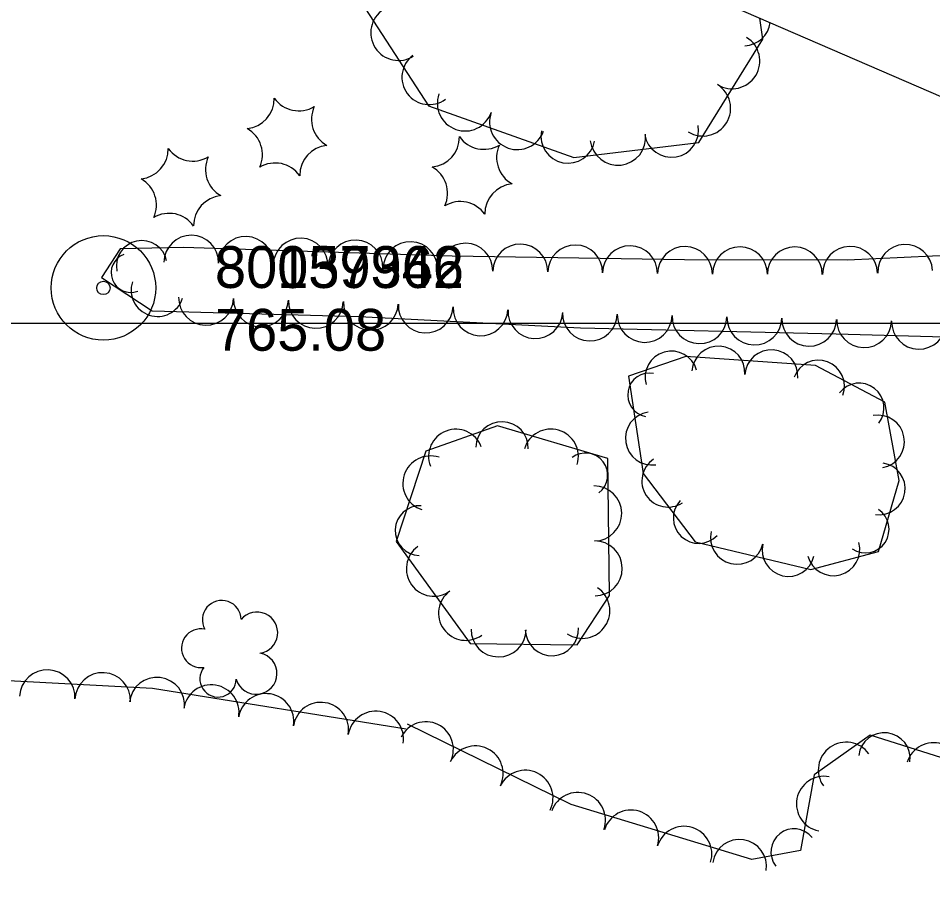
# Model space of a CAD drawing. Extents: x 591954 to 597000, y 198576 to 213500.
# Drawn here: x 596216.8 to 596347.9, y 204417.2 to 204543.7 of the extents above; entities that cross this region are included whole.
import ezdxf

# ---------------------------------------------------------------- set-up
doc = ezdxf.new("R2010")
doc.units = 0
for name, color, linetype in [('Level 10', 7, 'Continuous'), ('Level 18', 7, 'Continuous'), ('Level 4', 7, 'Continuous'), ('Level 6', 7, 'Continuous')]:
    doc.layers.add(name, color=color, linetype=linetype)

msp = doc.modelspace()

# ---------------------------------------------------------------- linework, layer by layer
at = {"layer": 'Level 10'}
for q in [(597000, 204500), (597000, 204500), (596500, 204500), (597000, 204500)]:
    msp.add_line((595000, 204500), q, dxfattribs=at)
at = {"layer": 'Level 18'}
for points in [[(596268.8, 204569.94), (596262.57, 204566.07), (596263.46, 204549.91), (596275.6, 204531.2), (596296.42, 204523.79), (596314.34, 204525.9), (596323.51, 204540.73), (596323.11, 204543.76)], [(596268.8, 204569.94), (596262.57, 204566.07), (596263.46, 204549.91), (596275.6, 204531.2), (596296.42, 204523.79), (596314.34, 204525.9), (596323.51, 204540.73), (596323.11, 204543.76)], [(596268.8, 204569.94), (596262.57, 204566.07), (596263.46, 204549.91), (596275.6, 204531.2), (596296.42, 204523.79), (596314.34, 204525.9), (596323.51, 204540.73), (596323.11, 204543.76)], [(596272.38, 204441.8), (596236.02, 204447.62), (596213.53, 204448.8), (596194.41, 204473.25), (596187.77, 204513.22), (596170.3, 204529.34), (596125.78, 204523.96), (596099.83, 204500.7), (596099.31, 204473.99), (596092.39, 204457.96), (596055.85, 204472.61), (596022.13, 204507.5), (595998.03, 204517.38), (595956.95, 204517.92), (595917.89, 204513.92), (595889.11, 204514.55), (595880.48, 204506), (595895.81, 204501.59), (595913.18, 204485.87), (595928.57, 204463.92), (595937.93, 204440.08), (595954.44, 204404.78)], [(596272.38, 204441.8), (596236.02, 204447.62), (596213.53, 204448.8), (596194.41, 204473.25), (596187.77, 204513.22), (596170.3, 204529.34), (596125.78, 204523.96), (596099.83, 204500.7), (596099.31, 204473.99), (596092.39, 204457.96), (596055.85, 204472.61), (596022.13, 204507.5), (595998.03, 204517.38), (595956.95, 204517.92), (595917.89, 204513.92), (595889.11, 204514.55), (595880.48, 204506), (595895.81, 204501.59), (595913.18, 204485.87), (595928.57, 204463.92), (595937.93, 204440.08), (595954.44, 204404.78)], [(596272.38, 204441.8), (596236.02, 204447.62), (596213.53, 204448.8), (596194.41, 204473.25), (596187.77, 204513.22), (596170.3, 204529.34), (596125.78, 204523.96), (596099.83, 204500.7), (596099.31, 204473.99), (596092.39, 204457.96), (596055.85, 204472.61), (596022.13, 204507.5), (595998.03, 204517.38), (595956.95, 204517.92), (595917.89, 204513.92), (595889.11, 204514.55), (595880.48, 204506), (595895.81, 204501.59), (595913.18, 204485.87), (595928.57, 204463.92), (595937.93, 204440.08), (595954.44, 204404.78)], [(596347.87, 204509.63), (596335.67, 204509.04), (596312.32, 204509.11), (596278.99, 204509.61), (596240.45, 204510.86), (596231.4, 204510.68), (596228.72, 204506.55), (596235.99, 204501.8), (596265.67, 204500.97), (596297.37, 204499.34), (596334.05, 204498.49), (596373.71, 204497.37), (596383.61, 204497.84), (596384, 204504.52), (596380.18, 204508.74), (596369.46, 204509.95), (596347.87, 204509.63)], [(596347.87, 204509.63), (596335.67, 204509.04), (596312.32, 204509.11), (596278.99, 204509.61), (596240.45, 204510.86), (596231.4, 204510.68), (596228.72, 204506.55), (596235.99, 204501.8), (596265.67, 204500.97), (596297.37, 204499.34), (596334.05, 204498.49), (596373.71, 204497.37), (596383.61, 204497.84), (596384, 204504.52), (596380.18, 204508.74), (596369.46, 204509.95), (596347.87, 204509.63)], [(596347.87, 204509.63), (596335.67, 204509.04), (596312.32, 204509.11), (596278.99, 204509.61), (596240.45, 204510.86), (596231.4, 204510.68), (596228.72, 204506.55), (596235.99, 204501.8), (596265.67, 204500.97), (596297.37, 204499.34), (596334.05, 204498.49), (596373.71, 204497.37), (596383.61, 204497.84), (596384, 204504.52), (596380.18, 204508.74), (596369.46, 204509.95), (596347.87, 204509.63)], [(596330.41, 204464.66), (596340.11, 204467.25), (596343.1, 204477.43), (596341.01, 204488.69), (596331.07, 204493.94), (596312.5, 204495.24), (596304.29, 204492.42), (596306.37, 204478.46), (596313.83, 204468.63), (596330.41, 204464.66)], [(596330.41, 204464.66), (596340.11, 204467.25), (596343.1, 204477.43), (596341.01, 204488.69), (596331.07, 204493.94), (596312.5, 204495.24), (596304.29, 204492.42), (596306.37, 204478.46), (596313.83, 204468.63), (596330.41, 204464.66)], [(596330.41, 204464.66), (596340.11, 204467.25), (596343.1, 204477.43), (596341.01, 204488.69), (596331.07, 204493.94), (596312.5, 204495.24), (596304.29, 204492.42), (596306.37, 204478.46), (596313.83, 204468.63), (596330.41, 204464.66)], [(596281.58, 204454.06), (596296.91, 204453.89), (596301.57, 204460.96), (596301.31, 204480.61), (596285.48, 204485.28), (596275.22, 204481.64), (596270.96, 204468.71), (596281.58, 204454.06)], [(596281.58, 204454.06), (596296.91, 204453.89), (596301.57, 204460.96), (596301.31, 204480.61), (596285.48, 204485.28), (596275.22, 204481.64), (596270.96, 204468.71), (596281.58, 204454.06)], [(596281.58, 204454.06), (596296.91, 204453.89), (596301.57, 204460.96), (596301.31, 204480.61), (596285.48, 204485.28), (596275.22, 204481.64), (596270.96, 204468.71), (596281.58, 204454.06)], [(596359.02, 204414.84), (596353.88, 204436.19), (596338.91, 204440.93), (596330.87, 204435.24), (596328.94, 204424.36), (596321.95, 204423.07), (596296.06, 204431), (596272.59, 204442.48)], [(596359.02, 204414.84), (596353.88, 204436.19), (596338.91, 204440.93), (596330.87, 204435.24), (596328.94, 204424.36), (596321.95, 204423.07), (596296.06, 204431), (596272.59, 204442.48)], [(596359.02, 204414.84), (596353.88, 204436.19), (596338.91, 204440.93), (596330.87, 204435.24), (596328.94, 204424.36), (596321.95, 204423.07), (596296.06, 204431), (596272.59, 204442.48)]]:
    msp.add_lwpolyline(points, dxfattribs=at)
for centre, radius, start, end in [((596271.3, 204541.66), 3.98, 122.9935, 302.9782), ((596271.3, 204541.66), 3.98, 122.9935, 302.9782), ((596271.3, 204541.66), 3.98, 122.9935, 302.9782), ((596320.76, 204543.68), 3.89, 272.9212, 351.5887), ((596320.76, 204543.68), 3.89, 272.9212, 351.5887), ((596320.76, 204543.68), 3.89, 272.9212, 351.5887), ((596319.12, 204537.61), 3.98, 238.2989, 58.2835), ((596319.12, 204537.61), 3.98, 238.2989, 58.2835), ((596319.12, 204537.61), 3.98, 238.2989, 58.2835), ((596275.69, 204535.27), 3.91, 126.7162, 306.7009), ((596275.69, 204535.27), 3.91, 126.7162, 306.7009), ((596275.69, 204535.27), 3.91, 126.7162, 306.7009), ((596314.94, 204530.83), 3.98, 238.3088, 58.2934), ((596314.94, 204530.83), 3.98, 238.3088, 58.2934), ((596314.94, 204530.83), 3.98, 238.3088, 58.2934), ((596280.84, 204531.55), 3.98, 160.424, 340.4087), ((596280.84, 204531.55), 3.98, 160.424, 340.4087), ((596280.84, 204531.55), 3.98, 160.424, 340.4087), ((596249.19, 204532.21), 4.3, 275.2113, 0.9762), ((596249.19, 204532.21), 4.3, 275.2113, 0.9762), ((596249.19, 204532.21), 4.3, 275.2113, 0.9762), ((596257, 204534.76), 4.3, 215.2113, 300.9762), ((596257, 204534.76), 4.3, 215.2113, 300.9762), ((596257, 204534.76), 4.3, 215.2113, 300.9762), ((596263.12, 204529.27), 4.3, 155.2113, 240.9762), ((596263.12, 204529.27), 4.3, 155.2113, 240.9762), ((596263.12, 204529.27), 4.3, 155.2113, 240.9762), ((596288.34, 204528.88), 3.98, 160.4264, 340.4111), ((596288.34, 204528.88), 3.98, 160.4264, 340.4111), ((596288.34, 204528.88), 3.98, 160.4264, 340.4111), ((596247.49, 204524.17), 4.3, 335.2113, 60.9762), ((596247.49, 204524.17), 4.3, 335.2113, 60.9762), ((596247.49, 204524.17), 4.3, 335.2113, 60.9762), ((596295.6, 204526.84), 3.89, 169.0515, 349.0362), ((596295.6, 204526.84), 3.89, 169.0515, 349.0362), ((596295.6, 204526.84), 3.89, 169.0515, 349.0362), ((596310.44, 204527.69), 3.89, 189.723, 9.7077), ((596310.44, 204527.69), 3.89, 189.723, 9.7077), ((596310.44, 204527.69), 3.89, 189.723, 9.7077), ((596275.73, 204526.69), 4.3, 275.2113, 0.9762), ((596275.73, 204526.69), 4.3, 275.2113, 0.9762), ((596275.73, 204526.69), 4.3, 275.2113, 0.9762), ((596283.54, 204529.24), 4.3, 215.2113, 300.9762), ((596283.54, 204529.24), 4.3, 215.2113, 300.9762), ((596283.54, 204529.24), 4.3, 215.2113, 300.9762), ((596302.75, 204526.64), 3.98, 186.7188, 6.7034), ((596302.75, 204526.64), 3.98, 186.7188, 6.7034), ((596302.75, 204526.64), 3.98, 186.7188, 6.7034), ((596233.99, 204525), 4.3, 275.2113, 0.9762), ((596233.99, 204525), 4.3, 275.2113, 0.9762), ((596233.99, 204525), 4.3, 275.2113, 0.9762), ((596241.8, 204527.55), 4.3, 215.2113, 300.9762), ((596241.8, 204527.55), 4.3, 215.2113, 300.9762), ((596241.8, 204527.55), 4.3, 215.2113, 300.9762), ((596261.43, 204521.23), 4.3, 95.2113, 180.9762), ((596261.43, 204521.23), 4.3, 95.2113, 180.9762), ((596261.43, 204521.23), 4.3, 95.2113, 180.9762), ((596289.66, 204523.75), 4.3, 155.2113, 240.9762), ((596289.66, 204523.75), 4.3, 155.2113, 240.9762), ((596289.66, 204523.75), 4.3, 155.2113, 240.9762), ((596247.92, 204522.06), 4.3, 155.2113, 240.9762), ((596247.92, 204522.06), 4.3, 155.2113, 240.9762), ((596247.92, 204522.06), 4.3, 155.2113, 240.9762), ((596253.61, 204518.68), 4.3, 35.2113, 120.9762), ((596253.61, 204518.68), 4.3, 35.2113, 120.9762), ((596253.61, 204518.68), 4.3, 35.2113, 120.9762), ((596274.03, 204518.64), 4.3, 335.2113, 60.9762), ((596274.03, 204518.64), 4.3, 335.2113, 60.9762), ((596274.03, 204518.64), 4.3, 335.2113, 60.9762), ((596232.29, 204516.95), 4.3, 335.2113, 60.9762), ((596232.29, 204516.95), 4.3, 335.2113, 60.9762), ((596232.29, 204516.95), 4.3, 335.2113, 60.9762), ((596287.96, 204515.7), 4.3, 95.2113, 180.9762), ((596287.96, 204515.7), 4.3, 95.2113, 180.9762), ((596287.96, 204515.7), 4.3, 95.2113, 180.9762), ((596246.22, 204514.02), 4.3, 95.2113, 180.9762), ((596246.22, 204514.02), 4.3, 95.2113, 180.9762), ((596246.22, 204514.02), 4.3, 95.2113, 180.9762), ((596280.15, 204513.15), 4.3, 35.2113, 120.9762), ((596280.15, 204513.15), 4.3, 35.2113, 120.9762), ((596280.15, 204513.15), 4.3, 35.2113, 120.9762), ((596238.41, 204511.46), 4.3, 35.2113, 120.9762), ((596238.41, 204511.46), 4.3, 35.2113, 120.9762), ((596238.41, 204511.46), 4.3, 35.2113, 120.9762), ((596234.48, 204508.21), 3.64, 11.5829, 191.5675), ((596234.48, 204508.21), 3.64, 11.5829, 191.5675), ((596234.48, 204508.21), 3.64, 11.5829, 191.5675), ((596241.57, 204508.69), 3.93, 359.2137, 179.1983), ((596241.57, 204508.69), 3.93, 359.2137, 179.1983), ((596241.57, 204508.69), 3.93, 359.2137, 179.1983), ((596249.4, 204508.51), 3.93, 358.1504, 178.1351), ((596249.4, 204508.51), 3.93, 358.1504, 178.1351), ((596249.4, 204508.51), 3.93, 358.1504, 178.1351), ((596257.26, 204508.26), 3.93, 358.1577, 178.1424), ((596257.26, 204508.26), 3.93, 358.1577, 178.1424), ((596257.26, 204508.26), 3.93, 358.1577, 178.1424), ((596265.13, 204508), 3.93, 358.1577, 178.1424), ((596265.13, 204508), 3.93, 358.1577, 178.1424), ((596265.13, 204508), 3.93, 358.1577, 178.1424), ((596272.99, 204507.75), 3.93, 358.1577, 178.1424), ((596272.99, 204507.75), 3.93, 358.1577, 178.1424), ((596272.99, 204507.75), 3.93, 358.1577, 178.1424), ((596280.88, 204507.54), 3.93, 358.8934, 178.878), ((596280.88, 204507.54), 3.93, 358.8934, 178.878), ((596280.88, 204507.54), 3.93, 358.8934, 178.878), ((596288.76, 204507.41), 3.93, 359.1483, 179.133), ((596288.76, 204507.41), 3.93, 359.1483, 179.133), ((596288.76, 204507.41), 3.93, 359.1483, 179.133), ((596296.62, 204507.29), 3.93, 359.1483, 179.133), ((596296.62, 204507.29), 3.93, 359.1483, 179.133), ((596296.62, 204507.29), 3.93, 359.1483, 179.133), ((596304.49, 204507.17), 3.93, 359.1484, 179.1331), ((596304.49, 204507.17), 3.93, 359.1484, 179.1331), ((596304.49, 204507.17), 3.93, 359.1484, 179.1331), ((596312.37, 204507.08), 3.93, 359.4906, 179.4753), ((596312.37, 204507.08), 3.93, 359.4906, 179.4753), ((596312.37, 204507.08), 3.93, 359.4906, 179.4753), ((596320.25, 204507.03), 3.93, 359.8329, 179.8176), ((596320.25, 204507.03), 3.93, 359.8329, 179.8176), ((596320.25, 204507.03), 3.93, 359.8329, 179.8176), ((596328.12, 204507.01), 3.93, 359.8256, 179.8103), ((596328.12, 204507.01), 3.93, 359.8256, 179.8103), ((596328.12, 204507.01), 3.93, 359.8256, 179.8103), ((596336.04, 204507.09), 3.93, 1.4208, 181.4055), ((596336.04, 204507.09), 3.93, 1.4208, 181.4055), ((596336.04, 204507.09), 3.93, 1.4208, 181.4055), ((596343.95, 204507.38), 3.93, 2.7613, 182.746), ((596343.95, 204507.38), 3.93, 2.7613, 182.746), ((596343.95, 204507.38), 3.93, 2.7613, 182.746), ((596232.91, 204507.23), 2.82, 110.6624, 290.647), ((596232.91, 204507.23), 2.82, 110.6624, 290.647), ((596232.91, 204507.23), 2.82, 110.6624, 290.647), ((596236.74, 204504.76), 3.79, 161.7952, 341.7799), ((596236.74, 204504.76), 3.79, 161.7952, 341.7799), ((596236.74, 204504.76), 3.79, 161.7952, 341.7799), ((596243.7, 204503.65), 3.93, 178.3981, 358.3828), ((596243.7, 204503.65), 3.93, 178.3981, 358.3828), ((596243.7, 204503.65), 3.93, 178.3981, 358.3828), ((596251.57, 204503.43), 3.93, 178.4054, 358.3901), ((596251.57, 204503.43), 3.93, 178.4054, 358.3901), ((596251.57, 204503.43), 3.93, 178.4054, 358.3901), ((596259.43, 204503.2), 3.93, 178.3981, 358.3828), ((596259.43, 204503.2), 3.93, 178.3981, 358.3828), ((596259.43, 204503.2), 3.93, 178.3981, 358.3828), ((596267.33, 204502.92), 3.93, 177.465, 357.4496), ((596267.33, 204502.92), 3.93, 177.465, 357.4496), ((596267.33, 204502.92), 3.93, 177.465, 357.4496), ((596275.2, 204502.54), 3.93, 177.0645, 357.0492), ((596275.2, 204502.54), 3.93, 177.0645, 357.0492), ((596275.2, 204502.54), 3.93, 177.0645, 357.0492), ((596283.06, 204502.14), 3.93, 177.0645, 357.0492), ((596283.06, 204502.14), 3.93, 177.0645, 357.0492), ((596283.06, 204502.14), 3.93, 177.0645, 357.0492), ((596290.92, 204501.73), 3.93, 177.0645, 357.0492), ((596290.92, 204501.73), 3.93, 177.0645, 357.0492), ((596290.92, 204501.73), 3.93, 177.0645, 357.0492), ((596298.74, 204501.4), 3.93, 178.1429, 358.1276), ((596298.74, 204501.4), 3.93, 178.1429, 358.1276), ((596298.74, 204501.4), 3.93, 178.1429, 358.1276), ((596306.59, 204501.19), 3.93, 178.6749, 358.6596), ((596306.59, 204501.19), 3.93, 178.6749, 358.6596), ((596306.59, 204501.19), 3.93, 178.6749, 358.6596), ((596314.45, 204501), 3.93, 178.6822, 358.6669), ((596314.45, 204501), 3.93, 178.6822, 358.6669), ((596314.45, 204501), 3.93, 178.6822, 358.6669), ((596322.32, 204500.82), 3.93, 178.6822, 358.6669), ((596322.32, 204500.82), 3.93, 178.6822, 358.6669), ((596322.32, 204500.82), 3.93, 178.6822, 358.6669), ((596330.18, 204500.64), 3.93, 178.6749, 358.6596), ((596330.18, 204500.64), 3.93, 178.6749, 358.6596), ((596330.18, 204500.64), 3.93, 178.6749, 358.6596), ((596338.06, 204500.44), 3.93, 178.3908, 358.3755), ((596338.06, 204500.44), 3.93, 178.3908, 358.3755), ((596338.06, 204500.44), 3.93, 178.3908, 358.3755), ((596345.93, 204500.21), 3.93, 178.3836, 358.3682), ((596345.93, 204500.21), 3.93, 178.3836, 358.3682), ((596345.93, 204500.21), 3.93, 178.3836, 358.3682), ((596310.42, 204492.23), 3.77, 15.9572, 195.9419), ((596310.42, 204492.23), 3.77, 15.9572, 195.9419), ((596310.42, 204492.23), 3.77, 15.9572, 195.9419), ((596317.16, 204492.91), 3.8, 356.0133, 175.9979), ((596317.16, 204492.91), 3.8, 356.0133, 175.9979), ((596317.16, 204492.91), 3.8, 356.0133, 175.9979), ((596324.75, 204492.38), 3.81, 356.0063, 175.9909), ((596324.75, 204492.38), 3.81, 356.0063, 175.9909), ((596324.75, 204492.38), 3.81, 356.0063, 175.9909), ((596331.5, 204490.97), 3.73, 339.607, 159.5917), ((596331.5, 204490.97), 3.73, 339.607, 159.5917), ((596331.5, 204490.97), 3.73, 339.607, 159.5917), ((596307.29, 204489.72), 3.13, 79.4758, 259.4605), ((596307.29, 204489.72), 3.13, 79.4758, 259.4605), ((596307.29, 204489.72), 3.13, 79.4758, 259.4605), ((596337.34, 204487.85), 3.56, 322.1122, 142.0969), ((596337.34, 204487.85), 3.56, 322.1122, 142.0969), ((596337.34, 204487.85), 3.56, 322.1122, 142.0969), ((596307.64, 204483.48), 3.81, 98.487, 278.4717), ((596307.64, 204483.48), 3.81, 98.487, 278.4717), ((596307.64, 204483.48), 3.81, 98.487, 278.4717), ((596340.03, 204483.03), 3.8, 280.5334, 100.5181), ((596340.03, 204483.03), 3.8, 280.5334, 100.5181), ((596340.03, 204483.03), 3.8, 280.5334, 100.5181), ((596286.12, 204482.12), 3.76, 358.2466, 178.2312), ((596286.12, 204482.12), 3.76, 358.2466, 178.2312), ((596286.12, 204482.12), 3.76, 358.2466, 178.2312), ((596279.51, 204480.9), 3.9, 20.9507, 200.9354), ((596279.51, 204480.9), 3.9, 20.9507, 200.9354), ((596279.51, 204480.9), 3.9, 20.9507, 200.9354), ((596293.14, 204480.87), 3.95, 343.5665, 163.5512), ((596293.14, 204480.87), 3.95, 343.5665, 163.5512), ((596293.14, 204480.87), 3.95, 343.5665, 163.5512), ((596275.87, 204477.02), 3.95, 71.7702, 251.7549), ((596275.87, 204477.02), 3.95, 71.7702, 251.7549), ((596275.87, 204477.02), 3.95, 71.7702, 251.7549), ((596298.11, 204478.2), 3.18, 307.3865, 127.3711), ((596298.11, 204478.2), 3.18, 307.3865, 127.3711), ((596298.11, 204478.2), 3.18, 307.3865, 127.3711), ((596309.94, 204477.38), 3.75, 123.6511, 303.6358), ((596309.94, 204477.38), 3.75, 123.6511, 303.6358), ((596309.94, 204477.38), 3.75, 123.6511, 303.6358), ((596340.22, 204476.26), 3.72, 261.531, 81.5157), ((596340.22, 204476.26), 3.72, 261.531, 81.5157), ((596340.22, 204476.26), 3.72, 261.531, 81.5157), ((596299.35, 204472.72), 3.95, 270.792, 90.7767), ((596299.35, 204472.72), 3.95, 270.792, 90.7767), ((596299.35, 204472.72), 3.95, 270.792, 90.7767), ((596274.4, 204470.26), 3.58, 87.5991, 267.5838), ((596274.4, 204470.26), 3.58, 87.5991, 267.5838), ((596274.4, 204470.26), 3.58, 87.5991, 267.5838), ((596314.34, 204472.07), 3.64, 136.7727, 316.7574), ((596314.34, 204472.07), 3.64, 136.7727, 316.7574), ((596314.34, 204472.07), 3.64, 136.7727, 316.7574), ((596338.24, 204470.45), 3.39, 236.4371, 56.4217), ((596338.24, 204470.45), 3.39, 236.4371, 56.4217), ((596338.24, 204470.45), 3.39, 236.4371, 56.4217), ((596319.85, 204469.24), 3.81, 166.5339, 346.5186), ((596319.85, 204469.24), 3.81, 166.5339, 346.5186), ((596319.85, 204469.24), 3.81, 166.5339, 346.5186), ((596299.44, 204464.84), 3.94, 270.5676, 90.5523), ((596299.44, 204464.84), 3.94, 270.5676, 90.5523), ((596299.44, 204464.84), 3.94, 270.5676, 90.5523), ((596327.21, 204467.45), 3.76, 166.533, 346.5176), ((596327.21, 204467.45), 3.76, 166.533, 346.5176), ((596327.21, 204467.45), 3.76, 166.533, 346.5176), ((596333.65, 204467.59), 3.8, 194.9352, 14.9199), ((596333.65, 204467.59), 3.8, 194.9352, 14.9199), ((596333.65, 204467.59), 3.8, 194.9352, 14.9199), ((596276.36, 204464.78), 3.94, 125.9464, 305.9311), ((596276.36, 204464.78), 3.94, 125.9464, 305.9311), ((596276.36, 204464.78), 3.94, 125.9464, 305.9311), ((596297.65, 204458.76), 3.95, 236.662, 56.6467), ((596297.65, 204458.76), 3.95, 236.662, 56.6467), ((596297.65, 204458.76), 3.95, 236.662, 56.6467), ((596280.94, 204458.42), 3.9, 125.9535, 305.9382), ((596280.94, 204458.42), 3.9, 125.9535, 305.9382), ((596280.94, 204458.42), 3.9, 125.9535, 305.9382), ((596245.95, 204457.47), 2.78, 1.3946, 209.1675), ((596245.95, 204457.47), 2.78, 1.3946, 209.1675), ((596245.95, 204457.47), 2.78, 1.3946, 209.1675), ((596251, 204455.61), 2.97, 278.4237, 139.6575), ((596251, 204455.61), 2.97, 278.4237, 139.6575), ((596251, 204455.61), 2.97, 278.4237, 139.6575), ((596242.95, 204453.39), 2.78, 78.0716, 279.0826), ((596242.95, 204453.39), 2.78, 78.0716, 279.0826), ((596242.95, 204453.39), 2.78, 78.0716, 279.0826), ((596285.64, 204456.08), 3.94, 179.3467, 359.3314), ((596285.64, 204456.08), 3.94, 179.3467, 359.3314), ((596285.64, 204456.08), 3.94, 179.3467, 359.3314), ((596293.29, 204456.15), 3.83, 182.7098, 2.6945), ((596293.29, 204456.15), 3.83, 182.7098, 2.6945), ((596293.29, 204456.15), 3.83, 182.7098, 2.6945), ((596250.89, 204449.76), 2.97, 196.0745, 79.0477), ((596250.89, 204449.76), 2.97, 196.0745, 79.0477), ((596250.89, 204449.76), 2.97, 196.0745, 79.0477), ((596220.93, 204446.32), 3.98, 357.0043, 176.989), ((596220.93, 204446.32), 3.98, 357.0043, 176.989), ((596220.93, 204446.32), 3.98, 357.0043, 176.989), ((596245.42, 204449), 2.61, 140.7797, 358.7123), ((596245.42, 204449), 2.61, 140.7797, 358.7123), ((596245.42, 204449), 2.61, 140.7797, 358.7123), ((596228.88, 204445.91), 3.98, 356.9968, 176.9814), ((596228.88, 204445.91), 3.98, 356.9968, 176.9814), ((596228.88, 204445.91), 3.98, 356.9968, 176.9814), ((596236.66, 204445.24), 3.97, 353.2671, 173.2518), ((596236.66, 204445.24), 3.97, 353.2671, 173.2518), ((596236.66, 204445.24), 3.97, 353.2671, 173.2518), ((596244.45, 204444.16), 3.98, 350.9276, 170.9123), ((596244.45, 204444.16), 3.98, 350.9276, 170.9123), ((596244.45, 204444.16), 3.98, 350.9276, 170.9123), ((596252.31, 204442.9), 3.98, 350.9205, 170.9052), ((596252.31, 204442.9), 3.98, 350.9205, 170.9052), ((596252.31, 204442.9), 3.98, 350.9205, 170.9052), ((596260.17, 204441.65), 3.98, 350.9276, 170.9123), ((596260.17, 204441.65), 3.98, 350.9276, 170.9123), ((596260.17, 204441.65), 3.98, 350.9276, 170.9123), ((596268.03, 204440.39), 3.98, 350.9276, 170.9123), ((596268.03, 204440.39), 3.98, 350.9276, 170.9123), ((596268.03, 204440.39), 3.98, 350.9276, 170.9123), ((596275.22, 204438.9), 3.94, 333.9473, 153.932), ((596275.22, 204438.9), 3.94, 333.9473, 153.932), ((596275.22, 204438.9), 3.94, 333.9473, 153.932), ((596340.96, 204437.57), 3.7, 353.0294, 173.0141), ((596340.96, 204437.57), 3.7, 353.0294, 173.0141), ((596340.96, 204437.57), 3.7, 353.0294, 173.0141), ((596335.47, 204435.94), 3.98, 35.3252, 215.3099), ((596335.47, 204435.94), 3.98, 35.3252, 215.3099), ((596335.47, 204435.94), 3.98, 35.3252, 215.3099), ((596348.03, 204435.86), 3.98, 342.4333, 162.418), ((596348.03, 204435.86), 3.98, 342.4333, 162.418), ((596348.03, 204435.86), 3.98, 342.4333, 162.418), ((596282.32, 204435.4), 3.98, 333.9513, 153.936), ((596282.32, 204435.4), 3.98, 333.9513, 153.936), ((596282.32, 204435.4), 3.98, 333.9513, 153.936), ((596289.47, 204431.91), 3.98, 333.9417, 153.9263), ((596289.47, 204431.91), 3.98, 333.9417, 153.9263), ((596289.47, 204431.91), 3.98, 333.9417, 153.9263), ((596332.3, 204431.07), 3.95, 79.0061, 258.9908), ((596332.3, 204431.07), 3.95, 79.0061, 258.9908), ((596332.3, 204431.07), 3.95, 79.0061, 258.9908), ((596297, 204428.74), 3.97, 340.331, 160.3157), ((596297, 204428.74), 3.97, 340.331, 160.3157), ((596297, 204428.74), 3.97, 340.331, 160.3157), ((596304.63, 204426.2), 3.98, 342.9685, 162.9531), ((596304.63, 204426.2), 3.98, 342.9685, 162.9531), ((596304.63, 204426.2), 3.98, 342.9685, 162.9531), ((596312.24, 204423.87), 3.98, 342.9706, 162.9552), ((596312.24, 204423.87), 3.98, 342.9706, 162.9552), ((596312.24, 204423.87), 3.98, 342.9706, 162.9552), ((596327.99, 204424.19), 3.3, 38.1541, 218.1388), ((596327.99, 204424.19), 3.3, 38.1541, 218.1388), ((596327.99, 204424.19), 3.3, 38.1541, 218.1388), ((596320.18, 204422.09), 3.88, 351.2536, 171.2383), ((596320.18, 204422.09), 3.88, 351.2536, 171.2383), ((596320.18, 204422.09), 3.88, 351.2536, 171.2383)]:
    msp.add_arc(centre, radius, start, end, dxfattribs=at)
at = {"layer": 'Level 4'}
msp.add_lwpolyline([(596451.14, 204145.51), (596525.27, 204456.26), (596301.7, 204553.02), (596061.01, 204676.82), (595803.6, 204793.01), (595657.91, 204869.81), (595496.03, 204962.18), (595284.73, 205098.89)], dxfattribs=at)
msp.add_lwpolyline([(596451.14, 204145.51), (596525.27, 204456.26), (596301.7, 204553.02), (596061.01, 204676.82), (595803.6, 204793.01), (595657.91, 204869.81), (595496.03, 204962.18), (595284.73, 205098.89)], dxfattribs=at)
msp.add_lwpolyline([(596451.14, 204145.51), (596525.27, 204456.26), (596301.7, 204553.02), (596061.01, 204676.82), (595803.6, 204793.01), (595657.91, 204869.81), (595496.03, 204962.18), (595284.73, 205098.89)], dxfattribs=at)
at = {"layer": 'Level 6'}
for radius in [7.5, 7.5, 7.5, 7.5, 7.5, 7.5, 7.5, 7.5, 0.96, 0.96, 0.96, 0.96, 0.96, 0.96, 0.96, 0.96]:
    msp.add_circle((596228.98, 204505.06), radius, dxfattribs=at)

# ---------------------------------------------------------------- texts
for s, p in [('30057942', (596244.98, 204505.06)), ('30057942', (596244.98, 204505.06)), ('30057942', (596244.98, 204505.06)), ('30057942', (596244.98, 204505.06)), ('80139366', (596244.98, 204505.06)), ('80139366', (596244.98, 204505.06)), ('80139366', (596244.98, 204505.06)), ('80139366', (596244.98, 204505.06)), ('765.08', (596244.98, 204496.06)), ('765.08', (596244.98, 204496.06)), ('765.08', (596244.98, 204496.06)), ('765.08', (596244.98, 204496.06)), ('765.08', (596244.98, 204496.06)), ('765.08', (596244.98, 204496.06)), ('765.08', (596244.98, 204496.06)), ('765.08', (596244.98, 204496.06))]:
    msp.add_text(s, height=6, dxfattribs=at).set_placement(p)

doc.saveas('drawing.dxf')
